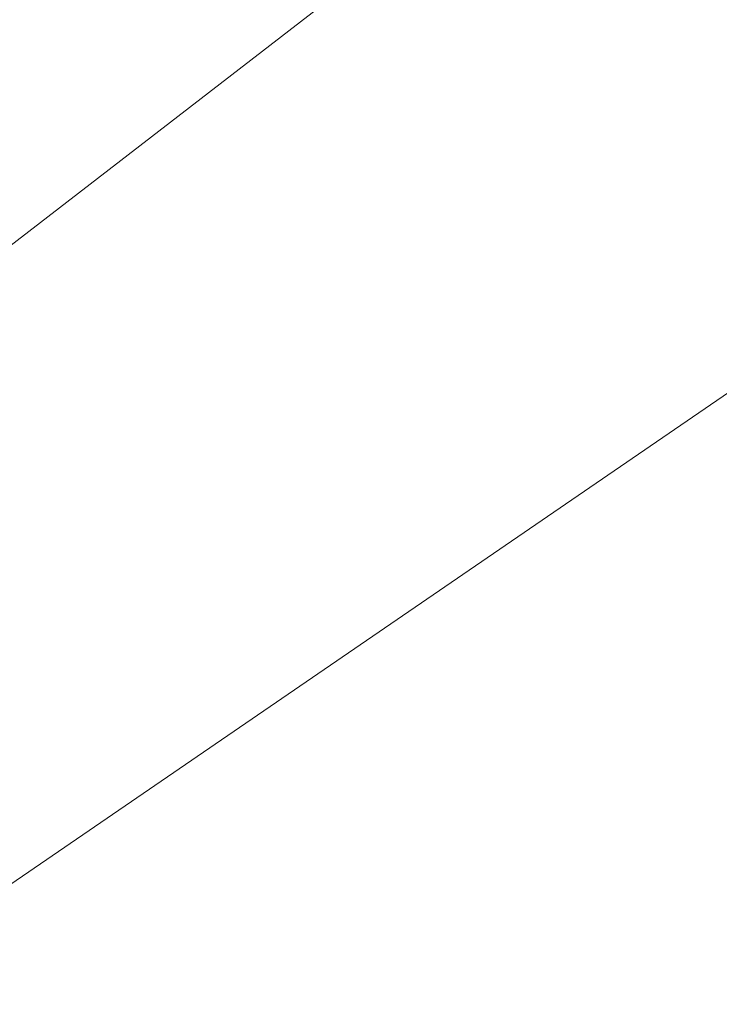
# Model space of a CAD drawing. Header units: millimetres. Extents: x 162876 to 168130, y 402614 to 405602.
# Tile 748 of 1056: x 165494.72 to 165496.44, y 403925.96 to 403928.38. Entities that reach past the tile are written whole.
import ezdxf

# ---------------------------------------------------------------- set-up
doc = ezdxf.new("R2010")
doc.units = ezdxf.units.MM
for name, color, linetype, lineweight in [('X-CA190022.004-UO-BGT_Ondergrond$0$GE_367_OWGBerm_groenvoorziening_grasenk_GEM', 253, 'Continuous', 9), ('X-CA190022.004-UO-BGT_Ondergrond$0$GE_504_WTDWaterloop_sloot_Vlak_GEM', 253, 'Continuous', 9), ('X-CA190022.004-UO-BGT_Ondergrond$0$GE_541_OWTOever_slootkant_Vlak_GEM', 253, 'Continuous', 9), ('X-CA190022.004-UO-OPB_Opbreek_v0.1$0$V-WE-VH-VERHARDING_TEGEL-A-200', 252, 'Continuous', 18)]:
    doc.layers.add(name, color=color, linetype=linetype, lineweight=lineweight)
doc.layers.add('X-CA190022.004-UO-OPB_Opbreek_v0.1$0$V-WE-VH-VERHARDING_ASFALT-A-200 DEKLAAG FREZEN', color=32, linetype='Continuous', lineweight=18, transparency=0.5)

msp = doc.modelspace()

# ---------------------------------------------------------------- hatches: boundary and pattern name
at = {"layer": 'X-CA190022.004-UO-OPB_Opbreek_v0.1$0$V-WE-VH-VERHARDING_ASFALT-A-200 DEKLAAG FREZEN'}
h = msp.add_hatch(dxfattribs=at)
h.set_pattern_fill('AVH-ASFALT', color=256, scale=0.5, pattern_type=2)
h.set_pattern_definition([(60, (0, 0), (-0.4330127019, 0.25), []), (120, (0, 0), (-0.4330127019, -0.25), [])])
h.paths.add_polyline_path([(165509.7816, 403931.39), (165512.2576, 403933.865), (165509.6084, 403936.1928), (165509.2789, 403935.8538), (165480.2366, 403905.168, 0.008697), (165475.2467, 403899.7023), (165477.8214, 403897.4324, -0.008776), (165479.1541, 403898.874), (165480.2736, 403900.062), (165495.0276, 403915.726)])
at = {"layer": 'X-CA190022.004-UO-OPB_Opbreek_v0.1$0$V-WE-VH-VERHARDING_TEGEL-A-200'}
h = msp.add_hatch(dxfattribs=at)
h.set_pattern_fill('AVH-TEGEL_300X300_HALFST-SO', color=256, scale=2, pattern_type=2)
h.set_pattern_definition([(0, (0, 0), (0.6, 0.3), [0.6, -0.6]), (90, (0, 0), (-0.6, 4e-17), [])])
edge = h.paths.add_edge_path()
edge.add_line((165468.5105, 403879.8795), (165470.3123, 403879.3785))
edge.add_line((165470.3123, 403879.3785), (165470.3534, 403879.5789))
edge.add_arc((165621.5347, 403843.8199), 155.3528, 166.262853, 166.692372, ccw=False)
edge.add_arc((165501.6692, 403873.13), 31.9558, 144.71918, 166.27624, ccw=False)
edge.add_arc((165508.1583, 403869.4315), 39.396, 137.84681, 145.77908, ccw=False)
edge.add_line((165478.9519, 403895.8707), (165480.0453, 403897.0302))
edge.add_line((165480.0453, 403897.0302), (165509.5157, 403928.2885))
edge.add_line((165509.5157, 403928.2885), (165514.018, 403932.9109))
edge.add_arc((165515.3017, 403931.4049), 1.9789, 52.1378, 130.4467, ccw=False)
edge.add_line((165516.5163, 403932.9672), (165517.0066, 403932.5344))
edge.add_line((165517.0066, 403932.5344), (165524.0861, 403926.2835))
edge.add_line((165524.0861, 403926.2835), (165525.3461, 403927.7242))
edge.add_line((165525.3461, 403927.7242), (165518.0268, 403934.1622))
edge.add_arc((165515.3011, 403931.4806), 3.8237, 44.5335, 128.0137)
edge.add_line((165512.9463, 403934.4931), (165512.2257, 403933.7656))
edge.add_line((165512.2257, 403933.7656), (165509.7504, 403931.2913))
edge.add_line((165509.7504, 403931.2913), (165480.2432, 403899.9641))
edge.add_line((165480.2432, 403899.9641), (165478.005, 403897.5889))
edge.add_arc((165523.1796, 403857.2925), 60.5356, 138.266592, 144.367175)
edge.add_arc((165502.0463, 403872.9997), 34.2112, 145.12798, 166.39015)
edge.add_arc((165598.9048, 403848.731), 134.063, 166.050115, 166.564962)

# ---------------------------------------------------------------- linework, layer by layer
at = {"layer": 'X-CA190022.004-UO-BGT_Ondergrond$0$GE_367_OWGBerm_groenvoorziening_grasenk_GEM', "flags": 128}
msp.add_lwpolyline([(165418.322, 403889.087), (165427.369, 403892.934), (165431.711, 403895.092), (165440.947, 403899.683), (165442.706, 403900.557), (165455.967, 403906.999), (165466.917, 403912.152), (165480.008, 403918.483), (165493.464, 403925.411), (165499.33, 403929.427), (165501.371, 403932.143), (165502.06, 403935.175), (165499.74, 403937.17), (165499.089, 403936.746), (165501.693, 403939.269), (165501.649, 403938.443), (165503.293, 403936.224)], dxfattribs=at)
at = {"layer": 'X-CA190022.004-UO-BGT_Ondergrond$0$GE_504_WTDWaterloop_sloot_Vlak_GEM', "flags": 128}
msp.add_lwpolyline([(165410.855, 403890.87), (165432.998, 403901.193), (165448.153, 403908.51), (165467.316, 403918.285), (165493.188, 403930.978), (165497.688, 403934.283), (165499.377, 403935.428), (165499.928, 403935.611), (165500.722, 403934.769), (165500.495, 403934.327), (165499.733, 403932.417), (165498.172, 403930.507), (165492.915, 403926.449), (165471.659, 403915.411), (165458.016, 403909.344), (165447.554, 403904.256), (165428.723, 403894.968), (165416.964, 403889.751)], dxfattribs=at)
at = {"layer": 'X-CA190022.004-UO-BGT_Ondergrond$0$GE_541_OWTOever_slootkant_Vlak_GEM', "flags": 128}
for points in [[(165460.346, 403916.117), (165465.332, 403918.371), (165471.772, 403921.701), (165482.421, 403926.8), (165490.86, 403931.38), (165498.332, 403936.252), (165498.453, 403936.129), (165499.089, 403936.746), (165499.74, 403937.17), (165502.06, 403935.175), (165501.371, 403932.143), (165499.33, 403929.427), (165493.464, 403925.411), (165480.008, 403918.483), (165466.917, 403912.152), (165455.967, 403906.999)], [(165416.964, 403889.751), (165428.723, 403894.968), (165447.554, 403904.256), (165458.016, 403909.344), (165471.659, 403915.411), (165492.915, 403926.449), (165498.172, 403930.507), (165499.733, 403932.417), (165500.495, 403934.327), (165500.722, 403934.769), (165499.928, 403935.611), (165499.377, 403935.428), (165497.688, 403934.283), (165493.188, 403930.978), (165467.316, 403918.285), (165448.153, 403908.51), (165432.998, 403901.193), (165410.855, 403890.87)]]:
    msp.add_lwpolyline(points, dxfattribs=at)

doc.saveas('drawing.dxf')
